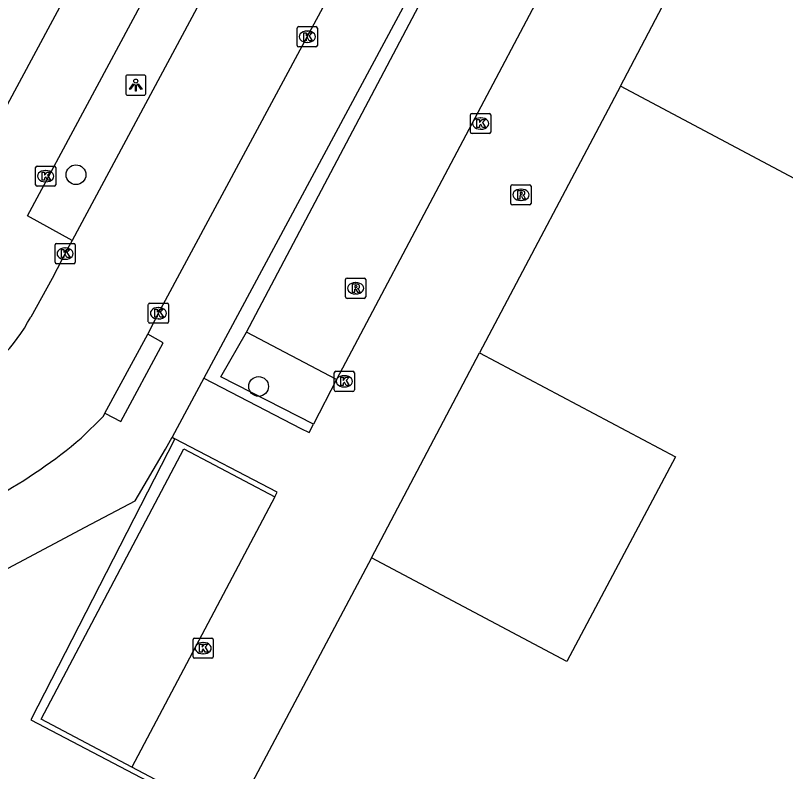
# Model space of a CAD drawing. Extents: x 159489 to 160304, y 383826 to 384530.
# Drawn here: x 159614.71 to 159652.84, y 384144.52 to 384181.95 of the extents above; entities that cross this region are included whole.
import ezdxf

# ---------------------------------------------------------------- set-up
doc = ezdxf.new("R2010")
doc.units = 0
for name, color, linetype in [('IMGEO_Boom', 7, 'Continuous'), ('IMGEO_Haag', 7, 'Continuous'), ('IMGEO_Kolk', 7, 'Continuous'), ('IMGEO_Lichtpunt', 7, 'Continuous'), ('IMGEO_Pand', 7, 'Continuous'), ('IMGEO_Parkeervlak_open', 7, 'Continuous'), ('IMGEO_Rijbaan_lokaal_gesloten', 7, 'Continuous'), ('IMGEO_Rijbaan_lokaal_open', 7, 'Continuous'), ('IMGEO_Rioolput', 7, 'Continuous'), ('IMGEO_Voetpad_open', 7, 'Continuous')]:
    doc.layers.add(name, color=color, linetype=linetype)

msp = doc.modelspace()

# ---------------------------------------------------------------- linework, layer by layer
at = {"layer": 'IMGEO_Boom'}
for centre in [(159617.709, 384174.062), (159626.747, 384163.584)]:
    msp.add_circle(centre, 0.489, dxfattribs=at)
at = {"layer": 'IMGEO_Haag'}
for points in [[(159629.469, 384161.725), (159624.879, 384164.058), (159626.156, 384166.276)], [(159622.61, 384160.999), (159615.477, 384147.076), (159625.329, 384141.917)]]:
    msp.add_lwpolyline(points, dxfattribs=at)
at = {"layer": 'IMGEO_Kolk'}
for p, q in [((159628.659, 384180.467), (159628.659, 384181.319)), ((159628.734, 384181.393), (159629.586, 384181.393)), ((159629.66, 384181.319), (159629.66, 384180.467)), ((159629.147, 384181.173), (159629.172, 384181.173)), ((159629.17, 384180.613), (159629.145, 384180.613)), ((159629.586, 384180.393), (159628.734, 384180.393)), ((159637.239, 384176.171), (159637.239, 384177.023)), ((159637.314, 384177.097), (159638.166, 384177.097)), ((159637.727, 384176.877), (159637.752, 384176.877)), ((159638.24, 384177.023), (159638.24, 384176.171)), ((159638.166, 384176.097), (159637.314, 384176.097)), ((159637.75, 384176.317), (159637.725, 384176.317)), ((159615.782, 384174.493), (159616.634, 384174.493)), ((159615.707, 384173.567), (159615.707, 384174.419)), ((159616.195, 384174.273), (159616.22, 384174.273)), ((159616.708, 384174.419), (159616.708, 384173.567)), ((159616.218, 384173.713), (159616.193, 384173.713)), ((159616.634, 384173.493), (159615.782, 384173.493)), ((159616.745, 384170.66), (159617.597, 384170.66)), ((159616.67, 384169.734), (159616.67, 384170.586)), ((159617.158, 384170.44), (159617.183, 384170.44)), ((159617.671, 384170.586), (159617.671, 384169.734)), ((159617.181, 384169.88), (159617.156, 384169.88)), ((159617.597, 384169.66), (159616.745, 384169.66)), ((159621.29, 384166.783), (159621.29, 384167.635)), ((159621.365, 384167.709), (159622.217, 384167.709)), ((159622.291, 384167.635), (159622.291, 384166.783)), ((159621.778, 384167.489), (159621.803, 384167.489)), ((159621.801, 384166.929), (159621.776, 384166.929)), ((159622.217, 384166.709), (159621.365, 384166.709)), ((159630.492, 384163.411), (159630.492, 384164.263)), ((159630.567, 384164.337), (159631.419, 384164.337)), ((159631.493, 384164.263), (159631.493, 384163.411)), ((159630.98, 384164.117), (159631.005, 384164.117)), ((159631.003, 384163.557), (159630.978, 384163.557)), ((159631.419, 384163.337), (159630.567, 384163.337)), ((159623.504, 384150.205), (159623.504, 384151.057)), ((159623.579, 384151.131), (159624.431, 384151.131)), ((159623.992, 384150.911), (159624.017, 384150.911)), ((159624.505, 384151.057), (159624.505, 384150.205)), ((159624.431, 384150.131), (159623.579, 384150.131)), ((159624.015, 384150.351), (159623.99, 384150.351))]:
    msp.add_line(p, q, dxfattribs=at)
for points in [[(159628.659, 384180.467), (159628.659, 384181.319)], [(159628.734, 384181.393), (159629.586, 384181.393)], [(159629.66, 384181.319), (159629.66, 384180.467)], [(159628.98, 384181.093), (159629.103, 384181.093), (159629.103, 384180.942), (159629.233, 384181.093), (159629.397, 384181.093), (159629.251, 384180.942), (159629.404, 384180.693), (159629.252, 384180.693), (159629.167, 384180.857), (159629.103, 384180.79), (159629.103, 384180.693), (159628.98, 384180.693), (159628.98, 384181.093)], [(159629.586, 384180.393), (159628.734, 384180.393)], [(159637.239, 384176.171), (159637.239, 384177.023)], [(159637.314, 384177.097), (159638.166, 384177.097)], [(159637.56, 384176.797), (159637.683, 384176.797), (159637.683, 384176.646), (159637.813, 384176.797), (159637.977, 384176.797), (159637.831, 384176.646), (159637.984, 384176.397), (159637.832, 384176.397), (159637.747, 384176.561), (159637.683, 384176.494), (159637.683, 384176.397), (159637.56, 384176.397), (159637.56, 384176.797)], [(159638.24, 384177.023), (159638.24, 384176.171)], [(159638.166, 384176.097), (159637.314, 384176.097)], [(159615.782, 384174.493), (159616.634, 384174.493)], [(159615.707, 384173.567), (159615.707, 384174.419)], [(159616.028, 384174.193), (159616.151, 384174.193), (159616.151, 384174.042), (159616.281, 384174.193), (159616.445, 384174.193), (159616.299, 384174.042), (159616.452, 384173.793), (159616.3, 384173.793), (159616.215, 384173.957), (159616.151, 384173.89), (159616.151, 384173.793), (159616.028, 384173.793), (159616.028, 384174.193)], [(159616.708, 384174.419), (159616.708, 384173.567)], [(159616.634, 384173.493), (159615.782, 384173.493)], [(159616.745, 384170.66), (159617.597, 384170.66)], [(159616.67, 384169.734), (159616.67, 384170.586)], [(159616.991, 384170.36), (159617.114, 384170.36), (159617.114, 384170.209), (159617.244, 384170.36), (159617.408, 384170.36), (159617.262, 384170.209), (159617.415, 384169.96), (159617.263, 384169.96), (159617.178, 384170.124), (159617.114, 384170.057), (159617.114, 384169.96), (159616.991, 384169.96), (159616.991, 384170.36)], [(159617.671, 384170.586), (159617.671, 384169.734)], [(159617.597, 384169.66), (159616.745, 384169.66)], [(159621.29, 384166.783), (159621.29, 384167.635)], [(159621.365, 384167.709), (159622.217, 384167.709)], [(159622.291, 384167.635), (159622.291, 384166.783)], [(159621.611, 384167.409), (159621.734, 384167.409), (159621.734, 384167.258), (159621.864, 384167.409), (159622.028, 384167.409), (159621.882, 384167.258), (159622.035, 384167.009), (159621.883, 384167.009), (159621.798, 384167.173), (159621.734, 384167.106), (159621.734, 384167.009), (159621.611, 384167.009), (159621.611, 384167.409)], [(159622.217, 384166.709), (159621.365, 384166.709)], [(159630.492, 384163.411), (159630.492, 384164.263)], [(159630.567, 384164.337), (159631.419, 384164.337)], [(159631.493, 384164.263), (159631.493, 384163.411)], [(159630.813, 384164.037), (159630.936, 384164.037), (159630.936, 384163.886), (159631.066, 384164.037), (159631.23, 384164.037), (159631.084, 384163.886), (159631.237, 384163.637), (159631.085, 384163.637), (159631, 384163.801), (159630.936, 384163.734), (159630.936, 384163.637), (159630.813, 384163.637), (159630.813, 384164.037)], [(159631.419, 384163.337), (159630.567, 384163.337)], [(159623.504, 384150.205), (159623.504, 384151.057)], [(159623.579, 384151.131), (159624.431, 384151.131)], [(159623.825, 384150.831), (159623.948, 384150.831), (159623.948, 384150.68), (159624.078, 384150.831), (159624.242, 384150.831), (159624.096, 384150.68), (159624.249, 384150.431), (159624.097, 384150.431), (159624.012, 384150.595), (159623.948, 384150.528), (159623.948, 384150.431), (159623.825, 384150.431), (159623.825, 384150.831)], [(159624.505, 384151.057), (159624.505, 384150.205)], [(159624.431, 384150.131), (159623.579, 384150.131)]]:
    msp.add_lwpolyline(points, dxfattribs=at)
for centre, start, end in [((159628.736, 384181.317), 91.552, 178.448), ((159628.736, 384181.317), 91.552, 178.448), ((159629.584, 384181.317), 1.552, 88.448), ((159629.584, 384181.317), 1.552, 88.448), ((159628.736, 384180.469), 181.552, 268.448), ((159628.736, 384180.469), 181.552, 268.448), ((159629.584, 384180.469), 271.552, 358.448), ((159629.584, 384180.469), 271.552, 358.448), ((159637.316, 384177.021), 91.552, 178.448), ((159637.316, 384177.021), 91.552, 178.448), ((159638.164, 384177.021), 1.552, 88.448), ((159638.164, 384177.021), 1.552, 88.448), ((159637.316, 384176.173), 181.552, 268.448), ((159637.316, 384176.173), 181.552, 268.448), ((159638.164, 384176.173), 271.552, 358.448), ((159638.164, 384176.173), 271.552, 358.448), ((159615.784, 384174.417), 91.552, 178.448), ((159615.784, 384174.417), 91.552, 178.448), ((159616.632, 384174.417), 1.552, 88.448), ((159616.632, 384174.417), 1.552, 88.448), ((159615.784, 384173.569), 181.552, 268.448), ((159615.784, 384173.569), 181.552, 268.448), ((159616.632, 384173.569), 271.552, 358.448), ((159616.632, 384173.569), 271.552, 358.448), ((159616.747, 384170.584), 91.552, 178.448), ((159616.747, 384170.584), 91.552, 178.448), ((159617.595, 384170.584), 1.552, 88.448), ((159617.595, 384170.584), 1.552, 88.448), ((159616.747, 384169.736), 181.552, 268.448), ((159616.747, 384169.736), 181.552, 268.448), ((159617.595, 384169.736), 271.552, 358.448), ((159617.595, 384169.736), 271.552, 358.448), ((159621.367, 384167.633), 91.552, 178.448), ((159621.367, 384167.633), 91.552, 178.448), ((159622.215, 384167.633), 1.552, 88.448), ((159622.215, 384167.633), 1.552, 88.448), ((159621.367, 384166.785), 181.552, 268.448), ((159621.367, 384166.785), 181.552, 268.448), ((159622.215, 384166.785), 271.552, 358.448), ((159622.215, 384166.785), 271.552, 358.448), ((159630.569, 384164.261), 91.552, 178.448), ((159630.569, 384164.261), 91.552, 178.448), ((159631.417, 384164.261), 1.552, 88.448), ((159631.417, 384164.261), 1.552, 88.448), ((159630.569, 384163.413), 181.552, 268.448), ((159630.569, 384163.413), 181.552, 268.448), ((159631.417, 384163.413), 271.552, 358.448), ((159631.417, 384163.413), 271.552, 358.448), ((159623.581, 384151.055), 91.552, 178.448), ((159623.581, 384151.055), 91.552, 178.448), ((159624.429, 384151.055), 1.552, 88.448), ((159624.429, 384151.055), 1.552, 88.448), ((159623.581, 384150.207), 181.552, 268.448), ((159623.581, 384150.207), 181.552, 268.448), ((159624.429, 384150.207), 271.552, 358.448), ((159624.429, 384150.207), 271.552, 358.448)]:
    msp.add_arc(centre, 0.0765, start, end, dxfattribs=at)
for centre, major_axis, ratio, start_param, end_param in [((159629.146, 384180.893), (-0.387, 0.002), 0.722429, 4.712389, 7.853982), ((159629.171, 384180.893), (-0.39, 0.002), 0.717154, 1.570796, 4.712389), ((159637.726, 384176.597), (-0.387, 0.002), 0.722429, 4.712389, 7.853982), ((159637.751, 384176.597), (-0.39, 0.002), 0.717154, 1.570796, 4.712389), ((159616.194, 384173.993), (-0.387, 0.002), 0.722429, 4.712389, 7.853982), ((159616.219, 384173.993), (-0.39, 0.002), 0.717154, 1.570796, 4.712389), ((159617.157, 384170.16), (-0.387, 0.002), 0.722429, 4.712389, 7.853982), ((159617.182, 384170.16), (-0.39, 0.002), 0.717154, 1.570796, 4.712389), ((159621.777, 384167.209), (-0.387, 0.002), 0.722429, 4.712389, 7.853982), ((159621.802, 384167.209), (-0.39, 0.002), 0.717154, 1.570796, 4.712389), ((159630.979, 384163.837), (-0.387, 0.002), 0.722429, 4.712389, 7.853982), ((159631.004, 384163.837), (-0.39, 0.002), 0.717154, 1.570796, 4.712389), ((159623.991, 384150.631), (-0.387, 0.002), 0.722429, 4.712389, 7.853982), ((159624.016, 384150.631), (-0.39, 0.002), 0.717154, 1.570796, 4.712389)]:
    msp.add_ellipse(centre, major_axis=major_axis, ratio=ratio, start_param=start_param, end_param=end_param, dxfattribs=at)
at = {"layer": 'IMGEO_Lichtpunt'}
for p, q in [((159620.171, 384178.903), (159620.171, 384178.096)), ((159620.171, 384178.903), (159620.171, 384178.096)), ((159621.073, 384178.998), (159620.265, 384178.998)), ((159621.073, 384178.998), (159620.265, 384178.998)), ((159621.167, 384178.096), (159621.167, 384178.903)), ((159621.167, 384178.096), (159621.167, 384178.903)), ((159620.265, 384178.002), (159621.073, 384178.002)), ((159620.265, 384178.002), (159621.073, 384178.002))]:
    msp.add_line(p, q, dxfattribs=at)
for points in [[(159620.545, 384178.567), (159620.584, 384178.539), (159620.396, 384178.277), (159620.358, 384178.304), (159620.545, 384178.567)], [(159620.647, 384178.519), (159620.694, 384178.519), (159620.694, 384178.197), (159620.647, 384178.197), (159620.647, 384178.519)], [(159620.757, 384178.539), (159620.795, 384178.566), (159620.982, 384178.304), (159620.943, 384178.276), (159620.757, 384178.539)]]:
    msp.add_lwpolyline(points, dxfattribs=at)
msp.add_circle((159620.67, 384178.701), 0.0994, dxfattribs=at)
for centre, start, end in [((159620.265, 384178.903), 90, 180), ((159620.265, 384178.903), 90, 180), ((159621.073, 384178.903), 0, 90), ((159621.073, 384178.903), 0, 90), ((159620.265, 384178.096), 180, 270), ((159620.265, 384178.096), 180, 270), ((159621.073, 384178.096), 270, 0), ((159621.073, 384178.096), 270, 360)]:
    msp.add_arc(centre, 0.0946, start, end, dxfattribs=at)
at = {"layer": 'IMGEO_Pand'}
for points in [[(159611.986, 384173.213), (159614.197, 384177.327), (159627.071, 384201.275)], [(159650.013, 384188.636), (159663.36, 384181.551), (159657.979, 384171.361), (159644.661, 384178.441)], [(159644.661, 384178.441), (159637.68, 384165.253)], [(159637.68, 384165.253), (159647.386, 384160.103), (159642.015, 384149.967), (159632.331, 384155.098)], [(159632.331, 384155.098), (159625.44, 384142.126)]]:
    msp.add_lwpolyline(points, dxfattribs=at)
at = {"layer": 'IMGEO_Parkeervlak_open'}
for points in [[(159626.156, 384166.276), (159637.45, 384187.678)], [(159630.608, 384163.927), (159626.156, 384166.276)], [(159620.467, 384144.74), (159615.983, 384147.117), (159623.053, 384160.498), (159627.56, 384158.129)]]:
    msp.add_lwpolyline(points, dxfattribs=at)
at = {"layer": 'IMGEO_Rijbaan_lokaal_gesloten'}
for points in [[(159621.259, 384166.179), (159621.791, 384167.209), (159629.16, 384180.893), (159636.525, 384194.583), (159640.934, 384202.788), (159639.307, 384203.695), (159640.5, 384205.922), (159642.138, 384205.059), (159643.404, 384207.416), (159644.131, 384208.747)], [(159631.805, 384197.437), (159631.422, 384196.726), (159624.053, 384183.005), (159617.514, 384170.805)], [(159617.514, 384170.805), (159617.293, 384170.392), (159616.523, 384168.93), (159615.471, 384167.017)], [(159619.143, 384162.254), (159621.259, 384166.179)], [(159617.96, 384161.026), (159619.063, 384162.111), (159619.143, 384162.254)]]:
    msp.add_lwpolyline(points, dxfattribs=at)
for centre, radius, start, end in [((159607.481, 384171.33), 9.08, 300.0512, 331.6375), ((159602.154, 384179.53), 24.336, 298.4144, 310.5036)]:
    msp.add_arc(centre, radius, start, end, dxfattribs=at)
at = {"layer": 'IMGEO_Rijbaan_lokaal_open'}
for points in [[(159644.661, 384178.441), (159650.013, 384188.636)], [(159641.925, 384185.331), (159630.608, 384163.927)], [(159632.331, 384155.098), (159637.68, 384165.253)], [(159624.039, 384163.992), (159622.471, 384161.072)], [(159624.039, 384163.992), (159628.847, 384161.508), (159629.249, 384161.301), (159629.469, 384161.725)], [(159630.608, 384163.927), (159629.469, 384161.725)], [(159622.471, 384161.072), (159622.61, 384160.999)], [(159627.56, 384158.129), (159627.67, 384158.348), (159622.61, 384160.999)], [(159627.56, 384158.129), (159620.467, 384144.74)], [(159625.44, 384142.126), (159620.467, 384144.74)]]:
    msp.add_lwpolyline(points, dxfattribs=at)
at = {"layer": 'IMGEO_Rioolput'}
for p, q in [((159639.236, 384172.643), (159639.236, 384173.495)), ((159639.311, 384173.569), (159640.163, 384173.569)), ((159639.724, 384173.349), (159639.749, 384173.349)), ((159640.237, 384173.495), (159640.237, 384172.643)), ((159640.163, 384172.569), (159639.311, 384172.569)), ((159639.747, 384172.789), (159639.722, 384172.789)), ((159631.05, 384168.019), (159631.05, 384168.871)), ((159631.125, 384168.945), (159631.977, 384168.945)), ((159632.051, 384168.871), (159632.051, 384168.019)), ((159631.538, 384168.725), (159631.563, 384168.725)), ((159631.561, 384168.165), (159631.536, 384168.165)), ((159631.977, 384167.945), (159631.125, 384167.945))]:
    msp.add_line(p, q, dxfattribs=at)
for points in [[(159639.236, 384172.643), (159639.236, 384173.495)], [(159639.311, 384173.569), (159640.163, 384173.569)], [(159640.237, 384173.495), (159640.237, 384172.643)], [(159639.825, 384173.267), (159639.573, 384173.269), (159639.573, 384172.869)], [(159639.573, 384172.869), (159639.697, 384172.869), (159639.697, 384173.031), (159639.708, 384173.031)], [(159639.751, 384173.188), (159639.697, 384173.188), (159639.697, 384173.107)], [(159639.697, 384173.107), (159639.749, 384173.107)], [(159639.755, 384173.002), (159639.826, 384172.869), (159639.966, 384172.869), (159639.901, 384172.995)], [(159640.163, 384172.569), (159639.311, 384172.569)], [(159631.05, 384168.019), (159631.05, 384168.871)], [(159631.125, 384168.945), (159631.977, 384168.945)], [(159632.051, 384168.871), (159632.051, 384168.019)], [(159631.639, 384168.643), (159631.387, 384168.645), (159631.387, 384168.245)], [(159631.387, 384168.245), (159631.511, 384168.245), (159631.511, 384168.407), (159631.522, 384168.407)], [(159631.565, 384168.564), (159631.511, 384168.564), (159631.511, 384168.483)], [(159631.511, 384168.483), (159631.563, 384168.483)], [(159631.569, 384168.378), (159631.64, 384168.245), (159631.78, 384168.245), (159631.715, 384168.371)], [(159631.977, 384167.945), (159631.125, 384167.945)]]:
    msp.add_lwpolyline(points, dxfattribs=at)
for centre, radius, start, end in [((159639.313, 384173.493), 0.0765, 91.552, 178.448), ((159639.313, 384173.493), 0.0765, 91.552, 178.448), ((159640.161, 384173.493), 0.0765, 1.552, 88.448), ((159640.161, 384173.493), 0.0765, 1.552, 88.448), ((159639.707, 384172.978), 0.0533, 26.0293, 88.6989), ((159639.733, 384173.296), 0.19, 274.7715, 282.9687), ((159639.757, 384173.092), 0.0964, 77.0061, 93.1865), ((159639.771, 384173.149), 0.0378, 276.6634, 79.6772), ((159639.824, 384173.157), 0.109, 350.3612, 89.416), ((159639.822, 384173.157), 0.112, 277.5842, 350.9817), ((159639.806, 384172.942), 0.108, 29.5134, 73.7905), ((159639.313, 384172.645), 0.0765, 181.552, 268.448), ((159639.313, 384172.645), 0.0765, 181.552, 268.448), ((159640.161, 384172.645), 0.0765, 271.552, 358.448), ((159640.161, 384172.645), 0.0765, 271.552, 358.448), ((159631.127, 384168.869), 0.0765, 91.552, 178.448), ((159631.127, 384168.869), 0.0765, 91.552, 178.448), ((159631.975, 384168.869), 0.0765, 1.552, 88.448), ((159631.975, 384168.869), 0.0765, 1.552, 88.448), ((159631.521, 384168.354), 0.0533, 26.0293, 88.6989), ((159631.547, 384168.672), 0.19, 274.7715, 282.9687), ((159631.571, 384168.468), 0.0964, 77.0061, 93.1865), ((159631.585, 384168.525), 0.0378, 276.6634, 79.6772), ((159631.638, 384168.533), 0.109, 350.3612, 89.416), ((159631.636, 384168.533), 0.112, 277.5842, 350.9817), ((159631.62, 384168.318), 0.108, 29.5134, 73.7905), ((159631.127, 384168.021), 0.0765, 181.552, 268.448), ((159631.127, 384168.021), 0.0765, 181.552, 268.448), ((159631.975, 384168.021), 0.0765, 271.552, 358.448), ((159631.975, 384168.021), 0.0765, 271.552, 358.448)]:
    msp.add_arc(centre, radius, start, end, dxfattribs=at)
for centre, major_axis, ratio, start_param, end_param in [((159639.723, 384173.069), (-0.387, 0.002), 0.722429, 4.712389, 7.853982), ((159639.748, 384173.069), (-0.39, 0.002), 0.717154, 1.570796, 4.712389), ((159631.537, 384168.445), (-0.387, 0.002), 0.722429, 4.712389, 7.853982), ((159631.562, 384168.445), (-0.39, 0.002), 0.717154, 1.570796, 4.712389)]:
    msp.add_ellipse(centre, major_axis=major_axis, ratio=ratio, start_param=start_param, end_param=end_param, dxfattribs=at)
at = {"layer": 'IMGEO_Voetpad_open'}
for points in [[(159647.326, 384207.335), (159624.039, 384163.992)], [(159617.514, 384170.805), (159615.312, 384172.029), (159629.581, 384198.613)], [(159619.143, 384162.254), (159619.927, 384161.842), (159622.029, 384165.74), (159621.259, 384166.179)], [(159604.764, 384149.496), (159618.169, 384156.621), (159620.642, 384157.928), (159622.146, 384160.474), (159622.471, 384161.072)]]:
    msp.add_lwpolyline(points, dxfattribs=at)

doc.saveas('drawing.dxf')
